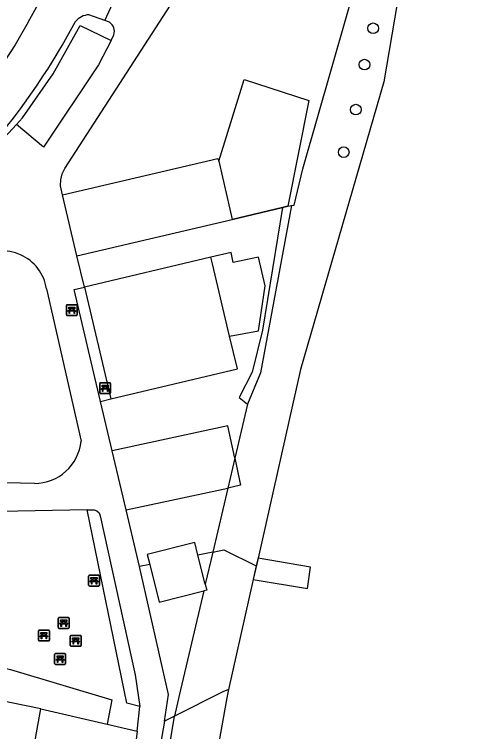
# Model space of a CAD drawing. Extents: x 160203 to 161526, y 379529 to 381797.
# Drawn here: x 161232.9 to 161274.8, y 381526.6 to 381592.4 of the extents above; entities that cross this region are included whole.
import ezdxf

# ---------------------------------------------------------------- set-up
doc = ezdxf.new("R2010")
doc.units = 0
for name, color, linetype in [('IMGEO_Bank', 7, 'Continuous'), ('IMGEO_Boom', 7, 'Continuous'), ('IMGEO_Grasland_overig', 7, 'Continuous'), ('IMGEO_Greppel_droge_sloot', 7, 'Continuous'), ('IMGEO_Groenvoorziening', 7, 'Continuous'), ('IMGEO_Haag', 7, 'Continuous'), ('IMGEO_Hek', 7, 'Continuous'), ('IMGEO_Oever', 7, 'Continuous'), ('IMGEO_Pand', 7, 'Continuous'), ('IMGEO_Rijbaan_lokaal_halfverhard', 7, 'Continuous'), ('IMGEO_Steiger', 7, 'Continuous'), ('IMGEO_Terreindeel_gesloten', 7, 'Continuous'), ('IMGEO_Voetpad_halfverhard', 7, 'Continuous'), ('IMGEO_Waterloop', 7, 'Continuous')]:
    doc.layers.add(name, color=color, linetype=linetype)

msp = doc.modelspace()

# ---------------------------------------------------------------- linework, layer by layer
at = {"layer": 'IMGEO_Bank'}
for p, q in [((161237.737, 381565.739), (161238.578, 381565.739)), ((161238.578, 381565.739), (161237.737, 381565.739)), ((161237.662, 381564.814), (161237.662, 381565.655)), ((161237.662, 381565.655), (161237.662, 381564.814)), ((161238.359, 381565.137), (161237.966, 381565.137)), ((161237.971, 381565.245), (161237.971, 381565.351)), ((161238.015, 381565.351), (161238.015, 381565.245)), ((161238.303, 381565.357), (161238.021, 381565.357)), ((161238.021, 381565.239), (161238.303, 381565.239)), ((161238.309, 381565.245), (161238.309, 381565.351)), ((161238.353, 381565.351), (161238.353, 381565.245)), ((161238.662, 381565.664), (161238.662, 381564.823)), ((161238.662, 381564.823), (161238.662, 381565.664)), ((161238.587, 381564.739), (161237.746, 381564.739)), ((161237.746, 381564.739), (161238.587, 381564.739)), ((161240.793, 381558.582), (161241.634, 381558.582)), ((161241.634, 381558.582), (161240.793, 381558.582)), ((161241.718, 381558.507), (161241.718, 381557.666)), ((161241.718, 381557.666), (161241.718, 381558.507)), ((161240.718, 381557.657), (161240.718, 381558.498)), ((161240.718, 381558.498), (161240.718, 381557.657)), ((161241.415, 381557.98), (161241.022, 381557.98)), ((161241.027, 381558.088), (161241.027, 381558.194)), ((161241.071, 381558.194), (161241.071, 381558.088)), ((161241.359, 381558.2), (161241.077, 381558.2)), ((161241.077, 381558.082), (161241.359, 381558.082)), ((161241.365, 381558.088), (161241.365, 381558.194)), ((161241.409, 381558.194), (161241.409, 381558.088)), ((161241.643, 381557.582), (161240.802, 381557.582)), ((161240.802, 381557.582), (161241.643, 381557.582)), ((161239.703, 381540.006), (161239.703, 381540.847)), ((161239.703, 381540.847), (161239.703, 381540.006)), ((161239.778, 381540.931), (161240.619, 381540.931)), ((161240.619, 381540.931), (161239.778, 381540.931)), ((161240.703, 381540.856), (161240.703, 381540.015)), ((161240.703, 381540.015), (161240.703, 381540.856)), ((161240.4, 381540.329), (161240.007, 381540.329)), ((161240.012, 381540.437), (161240.012, 381540.543)), ((161240.056, 381540.543), (161240.056, 381540.437)), ((161240.344, 381540.549), (161240.062, 381540.549)), ((161240.062, 381540.431), (161240.344, 381540.431)), ((161240.35, 381540.437), (161240.35, 381540.543)), ((161240.394, 381540.543), (161240.394, 381540.437)), ((161240.628, 381539.931), (161239.787, 381539.931)), ((161239.787, 381539.931), (161240.628, 381539.931)), ((161236.914, 381536.121), (161236.914, 381536.962)), ((161236.914, 381536.962), (161236.914, 381536.121)), ((161236.989, 381537.046), (161237.83, 381537.046)), ((161237.83, 381537.046), (161236.989, 381537.046)), ((161237.914, 381536.971), (161237.914, 381536.13)), ((161237.914, 381536.13), (161237.914, 381536.971)), ((161237.611, 381536.444), (161237.218, 381536.444)), ((161237.223, 381536.552), (161237.223, 381536.658)), ((161237.267, 381536.658), (161237.267, 381536.552)), ((161237.555, 381536.664), (161237.273, 381536.664)), ((161237.273, 381536.546), (161237.555, 381536.546)), ((161237.561, 381536.552), (161237.561, 381536.658)), ((161237.605, 381536.658), (161237.605, 381536.552)), ((161235.103, 381534.967), (161235.103, 381535.808)), ((161235.103, 381535.808), (161235.103, 381534.967)), ((161235.178, 381535.892), (161236.019, 381535.892)), ((161236.019, 381535.892), (161235.178, 381535.892)), ((161235.412, 381535.398), (161235.412, 381535.504)), ((161235.456, 381535.504), (161235.456, 381535.398)), ((161235.744, 381535.51), (161235.462, 381535.51)), ((161235.75, 381535.398), (161235.75, 381535.504)), ((161235.794, 381535.504), (161235.794, 381535.398)), ((161236.103, 381535.817), (161236.103, 381534.976)), ((161236.103, 381534.976), (161236.103, 381535.817)), ((161237.839, 381536.046), (161236.998, 381536.046)), ((161236.998, 381536.046), (161237.839, 381536.046)), ((161236.028, 381534.892), (161235.187, 381534.892)), ((161235.187, 381534.892), (161236.028, 381534.892)), ((161235.8, 381535.29), (161235.407, 381535.29)), ((161235.462, 381535.392), (161235.744, 381535.392)), ((161238.018, 381534.479), (161238.018, 381535.32)), ((161238.018, 381535.32), (161238.018, 381534.479)), ((161238.093, 381535.404), (161238.934, 381535.404)), ((161238.934, 381535.404), (161238.093, 381535.404)), ((161238.327, 381534.91), (161238.327, 381535.016)), ((161238.371, 381535.016), (161238.371, 381534.91)), ((161238.659, 381535.022), (161238.377, 381535.022)), ((161238.377, 381534.904), (161238.659, 381534.904)), ((161238.665, 381534.91), (161238.665, 381535.016)), ((161238.709, 381535.016), (161238.709, 381534.91)), ((161239.018, 381535.329), (161239.018, 381534.488)), ((161239.018, 381534.488), (161239.018, 381535.329)), ((161238.943, 381534.404), (161238.102, 381534.404)), ((161238.102, 381534.404), (161238.943, 381534.404)), ((161238.715, 381534.802), (161238.322, 381534.802)), ((161236.585, 381532.82), (161236.585, 381533.661)), ((161236.585, 381533.661), (161236.585, 381532.82)), ((161236.66, 381533.745), (161237.501, 381533.745)), ((161237.501, 381533.745), (161236.66, 381533.745)), ((161237.585, 381533.67), (161237.585, 381532.829)), ((161237.585, 381532.829), (161237.585, 381533.67)), ((161237.282, 381533.143), (161236.889, 381533.143)), ((161236.894, 381533.251), (161236.894, 381533.357)), ((161236.938, 381533.357), (161236.938, 381533.251)), ((161237.226, 381533.363), (161236.944, 381533.363)), ((161236.944, 381533.245), (161237.226, 381533.245)), ((161237.232, 381533.251), (161237.232, 381533.357)), ((161237.276, 381533.357), (161237.276, 381533.251)), ((161237.51, 381532.745), (161236.669, 381532.745)), ((161236.669, 381532.745), (161237.51, 381532.745))]:
    msp.add_line(p, q, dxfattribs=at)
for points in [[(161237.909, 381565.137), (161237.767, 381565.137), (161237.879, 381565.239), (161237.965, 381565.239)], [(161237.965, 381565.357), (161237.879, 381565.357), (161237.879, 381565.518), (161238.442, 381565.518), (161238.442, 381565.357), (161238.359, 381565.357)], [(161237.959, 381565.13), (161237.959, 381564.923), (161237.916, 381564.923), (161237.916, 381565.13)], [(161238.359, 381565.239), (161238.442, 381565.239), (161238.554, 381565.137), (161238.415, 381565.137)], [(161238.409, 381565.13), (161238.409, 381564.923), (161238.365, 381564.923), (161238.365, 381565.13)], [(161240.965, 381557.98), (161240.823, 381557.98), (161240.935, 381558.082), (161241.021, 381558.082)], [(161241.021, 381558.2), (161240.935, 381558.2), (161240.935, 381558.361), (161241.498, 381558.361), (161241.498, 381558.2), (161241.415, 381558.2)], [(161241.015, 381557.973), (161241.015, 381557.766), (161240.972, 381557.766), (161240.972, 381557.973)], [(161241.415, 381558.082), (161241.498, 381558.082), (161241.61, 381557.98), (161241.471, 381557.98)], [(161241.465, 381557.973), (161241.465, 381557.766), (161241.421, 381557.766), (161241.421, 381557.973)], [(161239.95, 381540.329), (161239.808, 381540.329), (161239.92, 381540.431), (161240.006, 381540.431)], [(161240.006, 381540.549), (161239.92, 381540.549), (161239.92, 381540.71), (161240.483, 381540.71), (161240.483, 381540.549), (161240.4, 381540.549)], [(161240, 381540.322), (161240, 381540.115), (161239.957, 381540.115), (161239.957, 381540.322)], [(161240.4, 381540.431), (161240.483, 381540.431), (161240.595, 381540.329), (161240.456, 381540.329)], [(161240.45, 381540.322), (161240.45, 381540.115), (161240.406, 381540.115), (161240.406, 381540.322)], [(161237.217, 381536.664), (161237.131, 381536.664), (161237.131, 381536.825), (161237.694, 381536.825), (161237.694, 381536.664), (161237.611, 381536.664)], [(161237.161, 381536.444), (161237.019, 381536.444), (161237.131, 381536.546), (161237.217, 381536.546)], [(161237.211, 381536.437), (161237.211, 381536.23), (161237.168, 381536.23), (161237.168, 381536.437)], [(161237.611, 381536.546), (161237.694, 381536.546), (161237.806, 381536.444), (161237.667, 381536.444)], [(161237.661, 381536.437), (161237.661, 381536.23), (161237.617, 381536.23), (161237.617, 381536.437)], [(161235.406, 381535.51), (161235.32, 381535.51), (161235.32, 381535.671), (161235.883, 381535.671), (161235.883, 381535.51), (161235.8, 381535.51)], [(161235.35, 381535.29), (161235.208, 381535.29), (161235.32, 381535.392), (161235.406, 381535.392)], [(161235.4, 381535.283), (161235.4, 381535.076), (161235.357, 381535.076), (161235.357, 381535.283)], [(161235.8, 381535.392), (161235.883, 381535.392), (161235.995, 381535.29), (161235.856, 381535.29)], [(161235.85, 381535.283), (161235.85, 381535.076), (161235.806, 381535.076), (161235.806, 381535.283)], [(161238.265, 381534.802), (161238.123, 381534.802), (161238.235, 381534.904), (161238.321, 381534.904)], [(161238.321, 381535.022), (161238.235, 381535.022), (161238.235, 381535.183), (161238.798, 381535.183), (161238.798, 381535.022), (161238.715, 381535.022)], [(161238.715, 381534.904), (161238.798, 381534.904), (161238.91, 381534.802), (161238.771, 381534.802)], [(161238.315, 381534.795), (161238.315, 381534.588), (161238.272, 381534.588), (161238.272, 381534.795)], [(161238.765, 381534.795), (161238.765, 381534.588), (161238.721, 381534.588), (161238.721, 381534.795)], [(161236.888, 381533.363), (161236.802, 381533.363), (161236.802, 381533.524), (161237.365, 381533.524), (161237.365, 381533.363), (161237.282, 381533.363)], [(161236.832, 381533.143), (161236.69, 381533.143), (161236.802, 381533.245), (161236.888, 381533.245)], [(161236.882, 381533.136), (161236.882, 381532.929), (161236.839, 381532.929), (161236.839, 381533.136)], [(161237.282, 381533.245), (161237.365, 381533.245), (161237.477, 381533.143), (161237.338, 381533.143)], [(161237.332, 381533.136), (161237.332, 381532.929), (161237.288, 381532.929), (161237.288, 381533.136)]]:
    msp.add_lwpolyline(points, dxfattribs=at)
for centre, radius, start, end in [((161237.74, 381565.661), 0.0779, 92.4484, 184.28452), ((161237.74, 381565.661), 0.0779, 92.4484, 184.28452), ((161238.584, 381565.661), 0.0779, 2.4484, 94.28452), ((161238.584, 381565.661), 0.0779, 2.4484, 94.28452), ((161237.909, 381565.13), 0.00671, 2.89567, 87.10433), ((161237.966, 381565.13), 0.00671, 92.89567, 177.10433), ((161237.964, 381565.35), 0.00671, 2.89567, 87.10433), ((161237.964, 381565.246), 0.00671, 272.89567, 357.10433), ((161238.021, 381565.35), 0.00671, 92.89567, 177.10433), ((161238.021, 381565.246), 0.00671, 182.89567, 267.10433), ((161238.303, 381565.35), 0.00671, 2.89567, 87.10433), ((161238.303, 381565.246), 0.00671, 272.89567, 357.10433), ((161238.36, 381565.35), 0.00671, 92.89567, 177.10433), ((161238.36, 381565.246), 0.00671, 182.89567, 267.10433), ((161238.358, 381565.13), 0.00671, 2.89567, 87.10433), ((161238.415, 381565.13), 0.00671, 92.89567, 177.10433), ((161237.74, 381564.817), 0.0779, 182.4484, 274.28452), ((161237.74, 381564.817), 0.0779, 182.4484, 274.28452), ((161238.584, 381564.817), 0.0779, 272.4484, 4.28452), ((161238.584, 381564.817), 0.0779, 272.4484, 4.28452), ((161240.796, 381558.504), 0.0779, 92.4484, 184.28452), ((161240.796, 381558.504), 0.0779, 92.4484, 184.28452), ((161241.64, 381558.504), 0.0779, 2.4484, 94.28452), ((161241.64, 381558.504), 0.0779, 2.4484, 94.28452), ((161240.965, 381557.973), 0.00671, 2.89567, 87.10433), ((161241.022, 381557.973), 0.00671, 92.89567, 177.10433), ((161241.02, 381558.193), 0.00671, 2.89567, 87.10433), ((161241.02, 381558.089), 0.00671, 272.89567, 357.10433), ((161241.077, 381558.193), 0.00671, 92.89567, 177.10433), ((161241.077, 381558.089), 0.00671, 182.89567, 267.10433), ((161241.359, 381558.193), 0.00671, 2.89567, 87.10433), ((161241.359, 381558.089), 0.00671, 272.89567, 357.10433), ((161241.416, 381558.193), 0.00671, 92.89567, 177.10433), ((161241.416, 381558.089), 0.00671, 182.89567, 267.10433), ((161241.414, 381557.973), 0.00671, 2.89567, 87.10433), ((161241.471, 381557.973), 0.00671, 92.89567, 177.10433), ((161240.796, 381557.66), 0.0779, 182.4484, 274.28452), ((161240.796, 381557.66), 0.0779, 182.4484, 274.28452), ((161241.64, 381557.66), 0.0779, 272.4484, 4.28452), ((161241.64, 381557.66), 0.0779, 272.4484, 4.28452), ((161239.781, 381540.853), 0.0779, 92.4484, 184.28452), ((161239.781, 381540.853), 0.0779, 92.4484, 184.28452), ((161240.625, 381540.853), 0.0779, 2.4484, 94.28452), ((161240.625, 381540.853), 0.0779, 2.4484, 94.28452), ((161239.95, 381540.322), 0.00671, 2.89567, 87.10433), ((161240.007, 381540.322), 0.00671, 92.89567, 177.10433), ((161240.005, 381540.542), 0.00671, 2.89567, 87.10433), ((161240.005, 381540.438), 0.00671, 272.89567, 357.10433), ((161240.062, 381540.542), 0.00671, 92.89567, 177.10433), ((161240.062, 381540.438), 0.00671, 182.89567, 267.10433), ((161240.344, 381540.542), 0.00671, 2.89567, 87.10433), ((161240.344, 381540.438), 0.00671, 272.89567, 357.10433), ((161240.401, 381540.542), 0.00671, 92.89567, 177.10433), ((161240.401, 381540.438), 0.00671, 182.89567, 267.10433), ((161240.399, 381540.322), 0.00671, 2.89567, 87.10433), ((161240.456, 381540.322), 0.00671, 92.89567, 177.10433), ((161239.781, 381540.009), 0.0779, 182.4484, 274.28452), ((161239.781, 381540.009), 0.0779, 182.4484, 274.28452), ((161240.625, 381540.009), 0.0779, 272.4484, 4.28452), ((161240.625, 381540.009), 0.0779, 272.4484, 4.28452), ((161236.992, 381536.968), 0.0779, 92.4484, 184.28452), ((161236.992, 381536.968), 0.0779, 92.4484, 184.28452), ((161237.836, 381536.968), 0.0779, 2.4484, 94.28452), ((161237.836, 381536.968), 0.0779, 2.4484, 94.28452), ((161237.161, 381536.437), 0.00671, 2.89567, 87.10433), ((161237.218, 381536.437), 0.00671, 92.89567, 177.10433), ((161237.216, 381536.657), 0.00671, 2.89567, 87.10433), ((161237.216, 381536.553), 0.00671, 272.89567, 357.10433), ((161237.273, 381536.657), 0.00671, 92.89567, 177.10433), ((161237.273, 381536.553), 0.00671, 182.89567, 267.10433), ((161237.555, 381536.657), 0.00671, 2.89567, 87.10433), ((161237.555, 381536.553), 0.00671, 272.89567, 357.10433), ((161237.612, 381536.657), 0.00671, 92.89567, 177.10433), ((161237.612, 381536.553), 0.00671, 182.89567, 267.10433), ((161237.61, 381536.437), 0.00671, 2.89567, 87.10433), ((161237.667, 381536.437), 0.00671, 92.89567, 177.10433), ((161237.836, 381536.124), 0.0779, 272.4484, 4.28452), ((161237.836, 381536.124), 0.0779, 272.4484, 4.28452), ((161235.181, 381535.814), 0.0779, 92.4484, 184.28452), ((161235.181, 381535.814), 0.0779, 92.4484, 184.28452), ((161235.405, 381535.503), 0.00671, 2.89567, 87.10433), ((161235.462, 381535.503), 0.00671, 92.89567, 177.10433), ((161235.744, 381535.503), 0.00671, 2.89567, 87.10433), ((161235.801, 381535.503), 0.00671, 92.89567, 177.10433), ((161236.025, 381535.814), 0.0779, 2.4484, 94.28452), ((161236.025, 381535.814), 0.0779, 2.4484, 94.28452), ((161236.992, 381536.124), 0.0779, 182.4484, 274.28452), ((161236.992, 381536.124), 0.0779, 182.4484, 274.28452), ((161235.181, 381534.97), 0.0779, 182.4484, 274.28452), ((161235.181, 381534.97), 0.0779, 182.4484, 274.28452), ((161235.35, 381535.283), 0.00671, 2.89567, 87.10433), ((161235.407, 381535.283), 0.00671, 92.89567, 177.10433), ((161235.405, 381535.399), 0.00671, 272.89567, 357.10433), ((161235.462, 381535.399), 0.00671, 182.89567, 267.10433), ((161235.744, 381535.399), 0.00671, 272.89567, 357.10433), ((161235.801, 381535.399), 0.00671, 182.89567, 267.10433), ((161235.799, 381535.283), 0.00671, 2.89567, 87.10433), ((161235.856, 381535.283), 0.00671, 92.89567, 177.10433), ((161236.025, 381534.97), 0.0779, 272.4484, 4.28452), ((161236.025, 381534.97), 0.0779, 272.4484, 4.28452), ((161238.096, 381535.326), 0.0779, 92.4484, 184.28452), ((161238.096, 381535.326), 0.0779, 92.4484, 184.28452), ((161238.32, 381535.015), 0.00671, 2.89567, 87.10433), ((161238.32, 381534.911), 0.00671, 272.89567, 357.10433), ((161238.377, 381535.015), 0.00671, 92.89567, 177.10433), ((161238.377, 381534.911), 0.00671, 182.89567, 267.10433), ((161238.659, 381535.015), 0.00671, 2.89567, 87.10433), ((161238.659, 381534.911), 0.00671, 272.89567, 357.10433), ((161238.716, 381535.015), 0.00671, 92.89567, 177.10433), ((161238.716, 381534.911), 0.00671, 182.89567, 267.10433), ((161238.94, 381535.326), 0.0779, 2.4484, 94.28452), ((161238.94, 381535.326), 0.0779, 2.4484, 94.28452), ((161238.096, 381534.482), 0.0779, 182.4484, 274.28452), ((161238.096, 381534.482), 0.0779, 182.4484, 274.28452), ((161238.265, 381534.795), 0.00671, 2.89567, 87.10433), ((161238.322, 381534.795), 0.00671, 92.89567, 177.10433), ((161238.714, 381534.795), 0.00671, 2.89567, 87.10433), ((161238.771, 381534.795), 0.00671, 92.89567, 177.10433), ((161238.94, 381534.482), 0.0779, 272.4484, 4.28452), ((161238.94, 381534.482), 0.0779, 272.4484, 4.28452), ((161236.663, 381533.667), 0.0779, 92.4484, 184.28452), ((161236.663, 381533.667), 0.0779, 92.4484, 184.28452), ((161237.507, 381533.667), 0.0779, 2.4484, 94.28452), ((161237.507, 381533.667), 0.0779, 2.4484, 94.28452), ((161236.832, 381533.136), 0.00671, 2.89567, 87.10433), ((161236.889, 381533.136), 0.00671, 92.89567, 177.10433), ((161236.887, 381533.356), 0.00671, 2.89567, 87.10433), ((161236.887, 381533.252), 0.00671, 272.89567, 357.10433), ((161236.944, 381533.356), 0.00671, 92.89567, 177.10433), ((161236.944, 381533.252), 0.00671, 182.89567, 267.10433), ((161237.226, 381533.356), 0.00671, 2.89567, 87.10433), ((161237.226, 381533.252), 0.00671, 272.89567, 357.10433), ((161237.283, 381533.356), 0.00671, 92.89567, 177.10433), ((161237.283, 381533.252), 0.00671, 182.89567, 267.10433), ((161237.281, 381533.136), 0.00671, 2.89567, 87.10433), ((161237.338, 381533.136), 0.00671, 92.89567, 177.10433), ((161236.663, 381532.823), 0.0779, 182.4484, 274.28452), ((161236.663, 381532.823), 0.0779, 182.4484, 274.28452), ((161237.507, 381532.823), 0.0779, 272.4484, 4.28452), ((161237.507, 381532.823), 0.0779, 272.4484, 4.28452)]:
    msp.add_arc(centre, radius, start, end, dxfattribs=at)
at = {"layer": 'IMGEO_Boom'}
for centre in [(161265.801, 381591.091), (161265.007, 381587.759), (161264.218, 381583.627), (161263.1, 381579.725)]:
    msp.add_circle(centre, 0.489, dxfattribs=at)
at = {"layer": 'IMGEO_Grasland_overig'}
for points in [[(161258.317, 381574.831), (161258.559, 381574.868), (161259.342, 381578.205), (161266.033, 381601.599), (161270.31, 381637.789)], [(161252.878, 381573.567), (161257.493, 381574.654)], [(161252.64, 381562.855), (161255.28, 381563.338), (161255.902, 381567.476), (161255.275, 381570.105), (161252.961, 381569.594), (161252.774, 381570.516), (161250.923, 381570.093)], [(161240.791, 381556.856), (161241.74, 381557.107)], [(161254.275, 381556.61), (161253.11, 381551.646)], [(161253.11, 381551.646), (161252.477, 381554.626), (161241.864, 381552.317)], [(161251.091, 381543.043), (161249.733, 381542.774)], [(161251.091, 381543.043), (161250.405, 381540.108)], [(161245.305, 381541.897), (161244.371, 381541.712)], [(161250.261, 381539.496), (161248.023, 381529.902), (161247.568, 381527.981)], [(161247.568, 381527.981), (161246.671, 381527.529)]]:
    msp.add_lwpolyline(points, dxfattribs=at)
at = {"layer": 'IMGEO_Greppel_droge_sloot'}
for points in [[(161215.08, 381535.753), (161215.491, 381535.695), (161219.961, 381535.064), (161226.708, 381533.737), (161232.541, 381532.266), (161241.843, 381529.484), (161241.388, 381527.254)], [(161235.303, 381528.654), (161215.681, 381532.68), (161214.904, 381532.723)]]:
    msp.add_lwpolyline(points, dxfattribs=at)
at = {"layer": 'IMGEO_Groenvoorziening'}
for points in [[(161233.08, 381582.276), (161233.636, 381582.878), (161236.438, 381586.919), (161238.922, 381591.354), (161241.755, 381589.979)], [(161243.142, 381546.912), (161252.47, 381548.918)], [(161252.47, 381548.918), (161251.091, 381543.043)], [(161251.542, 381449.834), (161250.332, 381452.25), (161248.694, 381454.902), (161246.993, 381458.38), (161244.393, 381465.694), (161243.49, 381468.776), (161242.716, 381472.152), (161241.669, 381477.972), (161241.479, 381480.337), (161241.215, 381484.157), (161241.154, 381487.512), (161241.535, 381491.561), (161242.183, 381495.839), (161242.989, 381500), (161246.33, 381520.277), (161246.842, 381523.523), (161247.568, 381527.981)]]:
    msp.add_lwpolyline(points, dxfattribs=at)
at = {"layer": 'IMGEO_Haag'}
for points in [[(161257.493, 381574.654), (161255.643, 381563.415), (161254.701, 381559.55), (161253.526, 381557.225), (161254.275, 381556.61)], [(161258.317, 381574.831), (161255.475, 381559.475), (161254.275, 381556.61)], [(161257.493, 381574.654), (161257.972, 381574.778), (161258.317, 381574.831)], [(161244.387, 381528.891), (161243.192, 381529.19), (161239.555, 381546.932)]]:
    msp.add_lwpolyline(points, dxfattribs=at)
at = {"layer": 'IMGEO_Hek'}
for points in [[(161251.633, 381578.888), (161253.958, 381586.392), (161259.916, 381584.467), (161257.972, 381574.778), (161257.493, 381574.654)], [(161257.493, 381574.654), (161252.878, 381573.567)]]:
    msp.add_lwpolyline(points, dxfattribs=at)
at = {"layer": 'IMGEO_Oever'}
for points in [[(161251.091, 381543.043), (161252.093, 381543.241), (161255.084, 381541.784)], [(161252.539, 381530.425), (161252.019, 381530.223), (161247.568, 381527.981)]]:
    msp.add_lwpolyline(points, dxfattribs=at)
at = {"layer": 'IMGEO_Pand'}
for points in [[(161237.318, 381575.825), (161251.569, 381579.16), (161251.633, 381578.888), (161252.657, 381574.511), (161252.878, 381573.567)], [(161238.627, 381570.232), (161237.318, 381575.825)], [(161238.627, 381570.232), (161252.878, 381573.567)], [(161250.923, 381570.093), (161239.313, 381567.338)], [(161252.64, 381562.855), (161251.07, 381569.473), (161250.923, 381570.093)], [(161239.313, 381567.338), (161241.74, 381557.107)], [(161241.74, 381557.107), (161253.35, 381559.862), (161252.64, 381562.855)], [(161249.733, 381542.774), (161249.441, 381543.935), (161245.069, 381542.834), (161245.305, 381541.897)], [(161250.405, 381540.108), (161249.733, 381542.774)], [(161245.305, 381541.897), (161246.169, 381538.465), (161250.261, 381539.496)], [(161250.405, 381540.108), (161250.541, 381539.566), (161250.261, 381539.496)], [(161243.648, 381522.388), (161234.442, 381523.748), (161235.303, 381528.654)], [(161235.303, 381528.654), (161241.388, 381527.254)], [(161241.388, 381527.254), (161244.155, 381526.617)], [(161244.155, 381526.617), (161243.648, 381522.388)]]:
    msp.add_lwpolyline(points, dxfattribs=at)
at = {"layer": 'IMGEO_Rijbaan_lokaal_halfverhard'}
for points in [[(161241.195, 381591.795), (161241.751, 381592.994), (161243.682, 381597.159)], [(161241.195, 381591.795), (161239.728, 381592.339)], [(161234.151, 381591.661), (161232.976, 381589.575), (161231.422, 381587.275), (161226.67, 381581.233), (161222.579, 381576.491), (161217.179, 381570.852), (161213.675, 381567.547), (161211.247, 381565.413), (161208.81, 381562.683), (161203.79, 381557.784), (161199.361, 381553.398)]]:
    msp.add_lwpolyline(points, dxfattribs=at)
for centre, radius, start, end in [((161195.246, 381614.935), 45.335, 329.11124, 6.85507), ((161239.865, 381590.542), 1.802, 94.35103, 139.18925), ((161181.101, 381622.343), 65.058, 314.12027, 331.92021)]:
    msp.add_arc(centre, radius, start, end, dxfattribs=at)
at = {"layer": 'IMGEO_Steiger'}
msp.add_lwpolyline([(161260.066, 381541.661), (161255.24, 381542.479), (161254.806, 381540.542), (161259.766, 381539.694)], close=True, dxfattribs=at)
at = {"layer": 'IMGEO_Terreindeel_gesloten'}
for points in [[(161253.11, 381551.646), (161253.636, 381549.169), (161252.47, 381548.918)], [(161253.11, 381551.646), (161252.47, 381548.918)]]:
    msp.add_lwpolyline(points, dxfattribs=at)
at = {"layer": 'IMGEO_Voetpad_halfverhard'}
for points in [[(161237.318, 381575.825), (161237.118, 381576.647), (161237.14, 381577.196), (161237.279, 381577.727), (161237.531, 381578.215), (161248.209, 381594.793), (161249.86, 381597.895), (161250.662, 381599.751), (161251.353, 381601.652), (161251.93, 381603.591), (161252.392, 381605.56), (161252.735, 381607.554), (161252.96, 381609.564), (161253.065, 381611.584), (161252.82, 381620.159), (161252.291, 381624.472), (161251.807, 381627.147), (161251.204, 381629.797), (161250.764, 381631.404)], [(161241.613, 381591.64), (161241.195, 381591.795)], [(161241.755, 381589.979), (161242.021, 381590.504)], [(161241.755, 381589.979), (161240.621, 381587.737), (161235.577, 381580.198), (161233.08, 381582.276)], [(161206.814, 381554.02), (161211.93, 381559.722), (161225.846, 381574.443), (161233.08, 381582.276)], [(161239.313, 381567.338), (161238.627, 381570.232)], [(161235.828, 381567.203), (161239.005, 381553.219)], [(161240.791, 381556.856), (161238.373, 381567.132), (161239.313, 381567.338)], [(161241.864, 381552.317), (161240.791, 381556.856)], [(161243.142, 381546.912), (161241.864, 381552.317)], [(161234.73, 381549.336), (161223.114, 381549.615)], [(161239.555, 381546.932), (161231.604, 381546.782), (161228.626, 381546.844), (161220.209, 381547.303), (161217.824, 381541.649), (161215.091, 381535.937), (161215.08, 381535.753)], [(161239.555, 381546.932), (161240.201, 381546.935), (161240.462, 381546.832), (161240.656, 381546.63), (161240.75, 381546.366), (161243.971, 381531.795), (161244.387, 381528.891)], [(161244.371, 381541.712), (161243.142, 381546.912)], [(161246.671, 381527.529), (161247.037, 381529.991), (161244.371, 381541.712)], [(161244.155, 381526.617), (161244.387, 381528.891)], [(161246.671, 381527.529), (161245.729, 381522.1), (161243.883, 381517.494), (161242.611, 381514.253)]]:
    msp.add_lwpolyline(points, dxfattribs=at)
for centre, radius, start, end in [((161241.088, 381590.81), 0.982, 341.83756, 57.67445), ((161231.806, 381566.605), 4.066, 8.45385, 123.36658), ((161234.725, 381553.637), 4.301, 270.07187, 354.42613)]:
    msp.add_arc(centre, radius, start, end, dxfattribs=at)
at = {"layer": 'IMGEO_Waterloop'}
for points in [[(161274.838, 381642.541), (161274.21, 381627.116), (161270.697, 381609.19), (161266.791, 381586.166), (161259.123, 381559.808), (161255.24, 381542.479), (161255.084, 381541.784)], [(161255.084, 381541.784), (161254.806, 381540.542), (161252.539, 381530.425)], [(161252.539, 381530.425), (161252.368, 381529.663), (161250.972, 381521.806), (161250.64, 381519.933), (161247.099, 381500), (161246.333, 381495.686), (161245.704, 381493.213), (161245.597, 381491.231), (161245.711, 381488.819), (161245.14, 381486.953), (161245.28, 381480.454), (161248.009, 381469.969), (161249.672, 381462.531), (161250.675, 381459.878), (161256.133, 381450.459)]]:
    msp.add_lwpolyline(points, dxfattribs=at)

doc.saveas('drawing.dxf')
